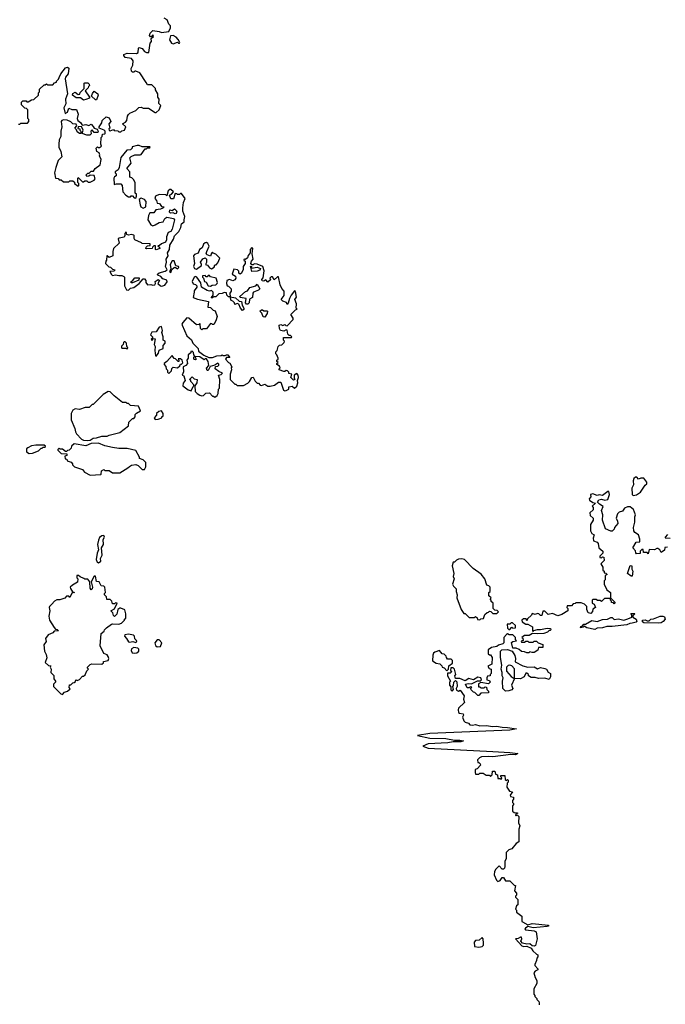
# Model space of a CAD drawing. Extents: x 1980017 to 2252640, y 74400 to 266395.
# Tile 271 of 388: x 2123305 to 2129365, y 209791 to 219032. Entities that reach past the tile are written whole.
import ezdxf

# ---------------------------------------------------------------- set-up
doc = ezdxf.new("R2010")
doc.units = 0

msp = doc.modelspace()

# ---------------------------------------------------------------- linework, layer by layer
at = {"layer": '0CON20XD'}
for points in [[(2123644, 217645), (2123631.2, 217595), (2123640, 217545), (2123665, 217540), (2123675, 217530), (2123695, 217530), (2123715, 217510), (2123765, 217510), (2123775, 217520), (2123805, 217520), (2123818.3, 217508.3), (2123820, 217495), (2123855, 217470), (2123860, 217475), (2123860, 217495), (2123850, 217505), (2123850, 217545), (2123855, 217550), (2123895, 217510), (2123905, 217510), (2123915, 217520), (2123935, 217520), (2123948.3, 217508.3), (2123965, 217506.7), (2124002.5, 217525), (2124013, 217537), (2124005, 217570), (2123965, 217572.5), (2123955, 217563.3), (2123935, 217560), (2123930, 217575), (2123945, 217590), (2123958.3, 217591.7), (2123975, 217610), (2123998.3, 217611.7), (2124013.6, 217636.4), (2124059.3, 217670.7), (2124069.3, 217719.3), (2124053, 217753), (2124057.5, 217765), (2124051.7, 217781.7), (2124030, 217795), (2124022.5, 217825), (2124035, 217840), (2124042.5, 217832.5), (2124055, 217832.5), (2124072.5, 217845), (2124067.5, 217865), (2124070, 217925), (2124080, 217935), (2124081.7, 217958.3), (2124105, 217960), (2124107.5, 217965), (2124107.5, 217985), (2124097.5, 217995), (2124050, 218015), (2124050, 218025), (2124077, 218063), (2124080, 218085), (2124115, 218120), (2124145, 218110), (2124160, 218075), (2124142.5, 218055), (2124150, 218015), (2124143, 218007), (2124143.6, 217993.6), (2124155, 217990), (2124185, 218000), (2124193, 217993), (2124225, 217990), (2124235, 217980), (2124255, 217980), (2124265, 217990), (2124290, 217995), (2124300, 218025), (2124270, 218055), (2124299.3, 218070.7), (2124310, 218085), (2124317.5, 218125), (2124327, 218143), (2124340, 218155), (2124395, 218180), (2124423, 218207), (2124445, 218210), (2124465, 218202.5), (2124515, 218200), (2124575, 218160), (2124585, 218160), (2124613.3, 218185), (2124630, 218225), (2124610, 218245), (2124612.5, 218285), (2124600, 218305), (2124602.5, 218335), (2124580, 218375), (2124580, 218385), (2124545, 218420), (2124505, 218420), (2124493.3, 218443.3), (2124433, 218533), (2124395, 218550), (2124385, 218550), (2124375, 218540), (2124365, 218540), (2124355, 218550), (2124352.5, 218575), (2124367.5, 218605), (2124370, 218645), (2124355, 218667.5), (2124295, 218677.5), (2124282.5, 218695), (2124282.5, 218705), (2124315, 218716.7), (2124400, 218715), (2124416.7, 218725), (2124420, 218765), (2124425, 218770), (2124455, 218760), (2124475, 218732.5), (2124493.6, 218723.6), (2124517, 218723), (2124528.3, 218811.7), (2124541.7, 218828.3), (2124540, 218855), (2124560, 218875), (2124555, 218890), (2124538.3, 218871.7), (2124531.7, 218871.7), (2124522.5, 218885), (2124530, 218905), (2124555, 218930), (2124615, 218922.5), (2124635, 218912.5), (2124705, 218920), (2124720, 218955), (2124720, 218975), (2124705, 218990), (2124689.3, 219029.3), (2124660, 219045)], [(2124745, 218806.7), (2124785, 218820), (2124795, 218810), (2124805, 218810), (2124807, 218817), (2124793.3, 218845), (2124775, 218868.8), (2124745, 218884), (2124720, 218880), (2124712.3, 218842.3), (2124731.2, 218811.2), (2124745, 218806.7)], [(2123295, 218050), (2123305, 218050), (2123315, 218060), (2123378.3, 218061.7), (2123390, 218075), (2123390, 218095), (2123380, 218105), (2123380, 218185), (2123368.3, 218198.3), (2123351.7, 218201.7), (2123321.7, 218231.7), (2123321.7, 218258.3), (2123335, 218270), (2123365, 218270), (2123371.7, 218261.7), (2123385, 218260), (2123415, 218280), (2123438.3, 218281.7), (2123480, 218325), (2123480, 218345), (2123490, 218355), (2123491.7, 218378.3), (2123535, 218420), (2123545, 218420), (2123555, 218430), (2123565, 218420), (2123615, 218420), (2123631.7, 218438.3), (2123650, 218445), (2123650, 218455), (2123670, 218475), (2123675, 218490), (2123690, 218525), (2123735, 218580), (2123755, 218587.5), (2123766.2, 218576.2), (2123758.8, 218525), (2123736, 218494), (2123732, 218478), (2123752.5, 218335), (2123734, 218285), (2123737, 218243), (2123720, 218205), (2123731.7, 218151.7), (2123752.5, 218165), (2123765, 218200), (2123795, 218190), (2123838.3, 218188.3), (2123852.5, 218145), (2123843, 218103), (2123850, 218085), (2123875, 218067.5), (2123887, 218047), (2123895, 218042.5), (2123925, 218047.5), (2123955, 218037.5), (2123975, 218050), (2123995, 218030), (2124002.5, 218012.5), (2124033, 218003), (2124042.5, 217985), (2124037.5, 217972.5), (2124003.3, 217973.3), (2123985, 217997.5), (2123972.5, 217985), (2123975, 217960), (2123961.7, 217948.3), (2123935, 217947.5), (2123890, 217965), (2123900, 217995), (2123885, 218030), (2123852.5, 218027.5), (2123851.7, 218011.7), (2123868.3, 218008.3), (2123870, 217995), (2123880, 217985), (2123880, 217965), (2123865, 217962.5), (2123845, 217980), (2123838.3, 217998.3), (2123823, 218013), (2123840, 218035), (2123835, 218050), (2123805, 218053.3), (2123785, 218072.5), (2123749.3, 218089.3), (2123715, 218093.3), (2123700, 218085), (2123694, 218075), (2123701.2, 218025), (2123690.8, 217985), (2123690, 217935), (2123676, 217905), (2123671.4, 217865), (2123672.5, 217835), (2123690, 217795), (2123700, 217745), (2123665, 217710), (2123644, 217645)], [(2123905, 218277.5), (2123875, 218300), (2123835, 218300), (2123800, 218325), (2123805, 218340), (2123825, 218352.5), (2123855, 218330), (2123868.3, 218331.7), (2123871.7, 218348.3), (2123910, 218385), (2123910, 218435), (2123915, 218440), (2123945, 218440), (2123958.3, 218428.3), (2123960, 218415), (2123950, 218405), (2123948.3, 218391.7), (2123920, 218365), (2123960, 218305), (2123960, 218295), (2123925, 218282.5), (2123905, 218277.5)], [(2124025, 218280), (2124015, 218280), (2123980, 218315), (2123989.3, 218340.7), (2124005, 218360), (2124037.5, 218335), (2124040, 218325), (2124025, 218280)], [(2124395, 217357.5), (2124402.5, 217375), (2124400, 217395), (2124390, 217405), (2124389.3, 217499.3), (2124375, 217530), (2124358.3, 217548.3), (2124340, 217555), (2124340, 217605), (2124310, 217635), (2124350, 217685), (2124340, 217735), (2124351.7, 217748.3), (2124387, 217763), (2124435, 217762.5), (2124445, 217767.5), (2124481.7, 217818.3), (2124495, 217820), (2124505, 217830), (2124525, 217830), (2124530, 217835), (2124525, 217840), (2124455, 217837.5), (2124425, 217852.5), (2124408.3, 217851.7), (2124361.7, 217838.3), (2124360, 217825), (2124345, 217810), (2124311.7, 217808.3), (2124253, 217737), (2124240, 217645), (2124228.3, 217621.7), (2124200, 217605), (2124200, 217595), (2124210, 217585), (2124210, 217565), (2124193.3, 217556.7), (2124187.5, 217545), (2124190, 217485), (2124215, 217492.5), (2124255, 217490), (2124267.5, 217475), (2124272.5, 217415), (2124300, 217385), (2124325, 217370), (2124345, 217370), (2124351.7, 217378.3), (2124365, 217380), (2124380.7, 217360.7), (2124395, 217357.5)], [(2124325, 216493.3), (2124346.4, 216513.6), (2124375, 216517.5), (2124427.5, 216555), (2124465, 216600), (2124475, 216600), (2124490, 216585), (2124487.5, 216565), (2124505, 216542.5), (2124535, 216546), (2124555, 216540), (2124572.5, 216545), (2124580, 216555), (2124577.5, 216575), (2124605, 216592.5), (2124617.5, 216585), (2124600, 216555), (2124625, 216533.8), (2124638.3, 216531.7), (2124668.3, 216541.7), (2124689.3, 216570.7), (2124685, 216586.7), (2124649.3, 216599.3), (2124630.7, 216620.7), (2124600, 216635), (2124597.5, 216645), (2124613.6, 216656.4), (2124669.5, 216670.5), (2124690, 216685), (2124674.2, 216715), (2124683.3, 216755), (2124680, 216785), (2124700, 216815), (2124692.5, 216845), (2124712.5, 216875), (2124714, 216915), (2124749.5, 216970.5), (2124756.4, 217003.6), (2124797.5, 217045), (2124817, 217083), (2124823.3, 217115), (2124850, 217135), (2124847.5, 217155), (2124856, 217185), (2124837.5, 217235), (2124837.5, 217265), (2124841.2, 217315), (2124857.5, 217355), (2124825, 217400), (2124815, 217400), (2124805, 217390), (2124785, 217390), (2124778.3, 217398.3), (2124765, 217400), (2124748.3, 217351.7), (2124725, 217350), (2124710, 217385), (2124730, 217395), (2124750, 217415), (2124725, 217437.5), (2124715, 217437.5), (2124697.5, 217425), (2124685, 217380), (2124677.5, 217387.5), (2124615, 217392.5), (2124580, 217375), (2124572.5, 217355), (2124590, 217335), (2124595, 217310), (2124618.3, 217308.3), (2124635, 217280), (2124660, 217275), (2124648.3, 217261.7), (2124627, 217253), (2124581.7, 217248.3), (2124565, 217220), (2124525, 217220), (2124512.5, 217195), (2124507.5, 217155), (2124512.5, 217145), (2124535.8, 217105.8), (2124555, 217098), (2124577.5, 217105), (2124615, 217130), (2124650, 217135), (2124667.5, 217165), (2124685, 217177.5), (2124750, 217165), (2124757.5, 217155), (2124736.2, 217065), (2124725, 217042.5), (2124700, 217035), (2124682.5, 216995), (2124682.5, 216965), (2124672.5, 216945), (2124635, 216927.5), (2124618.3, 216911.7), (2124601.7, 216908.3), (2124618.3, 216898.3), (2124620, 216885), (2124585, 216872.5), (2124580, 216875), (2124578.3, 216908.3), (2124565, 216910), (2124551.7, 216898.3), (2124547, 216883), (2124495, 216880), (2124490, 216885), (2124491.7, 216898.3), (2124505, 216910), (2124528.3, 216911.7), (2124528.3, 216928.3), (2124455, 216930), (2124448.3, 216938.3), (2124387, 216967), (2124378.3, 216978.3), (2124380, 217005), (2124375, 217008.8), (2124355, 217015.8), (2124325, 217010), (2124310, 217015), (2124305, 217040), (2124292.5, 217025), (2124292.5, 217005), (2124285, 216990), (2124238.3, 216981.7), (2124230, 216975), (2124237.5, 216935), (2124184.1, 216885.9), (2124177.5, 216855), (2124180, 216815), (2124145, 216800), (2124127, 216817), (2124122.5, 216815), (2124120, 216775), (2124113, 216767), (2124110, 216745), (2124141.7, 216711.7), (2124158.3, 216708.3), (2124175, 216690), (2124200, 216685), (2124187, 216673), (2124151.7, 216668.3), (2124165, 216640), (2124175, 216632.5), (2124205, 216636.7), (2124235, 216630), (2124265, 216632.5), (2124283, 216623), (2124290, 216615), (2124287.5, 216535), (2124307, 216497), (2124325, 216493.3)], [(2124465, 217263.8), (2124487.5, 217275), (2124492, 217325), (2124475.8, 217345.8), (2124445, 217357.5), (2124427, 217343), (2124434.1, 217294.1), (2124442.5, 217275), (2124465, 217263.8)], [(2124765, 217210), (2124745, 217220), (2124720, 217215), (2124710, 217225), (2124713, 217247), (2124735, 217240), (2124757, 217257), (2124780, 217235), (2124775, 217212.5), (2124765, 217210)], [(2125795, 215547.5), (2125805, 215552.5), (2125830, 215565), (2125830, 215585), (2125835, 215587.5), (2125861.7, 215591.7), (2125885, 215572.5), (2125905, 215592.5), (2125916.7, 215625), (2125912.5, 215645), (2125921.2, 215675), (2125918.8, 215695), (2125905, 215712.5), (2125880, 215695), (2125880, 215665), (2125887.5, 215655), (2125875, 215650), (2125850, 215675), (2125860, 215705), (2125831.7, 215711.7), (2125830, 215725), (2125820, 215735), (2125805, 215740), (2125795, 215730), (2125785, 215730), (2125740, 215745), (2125740, 215755), (2125750, 215765), (2125745, 215780), (2125720, 215795), (2125720, 215805), (2125730, 215815), (2125720, 215825), (2125720, 215835), (2125730, 215845), (2125730, 215855), (2125720, 215885), (2125710, 215895), (2125710, 215915), (2125721.7, 215928.3), (2125730, 215965), (2125743, 215977), (2125765, 215980), (2125788.3, 216001.7), (2125790, 216015), (2125780, 216025), (2125781.7, 216048.3), (2125855, 216050), (2125860, 216055), (2125847, 216067), (2125835, 216067.5), (2125821.7, 216081.7), (2125815, 216117.5), (2125805, 216122.5), (2125785, 216107.5), (2125753.6, 216113.6), (2125742.5, 216135), (2125740, 216165), (2125755, 216170), (2125775, 216162.5), (2125795, 216170), (2125801.7, 216161.7), (2125815, 216160), (2125871.7, 216218.3), (2125871.7, 216231.7), (2125850, 216265), (2125895, 216310), (2125910, 216315), (2125900, 216325), (2125902.5, 216365), (2125887.5, 216405), (2125901.7, 216428.3), (2125895, 216480), (2125885, 216486.7), (2125853.3, 216445), (2125837.5, 216415), (2125825, 216370), (2125815, 216360), (2125808.3, 216378.3), (2125775, 216390), (2125760, 216405), (2125787, 216443), (2125786.7, 216485), (2125765, 216510), (2125750, 216545), (2125735, 216620), (2125725, 216620), (2125695, 216590), (2125678.3, 216618.3), (2125665, 216617.5), (2125652.5, 216605), (2125658.3, 216591.7), (2125635, 216570), (2125615, 216590), (2125595, 216577.5), (2125580, 216580), (2125577.5, 216595), (2125590.7, 216609.3), (2125601.2, 216675), (2125586.4, 216716.4), (2125533, 216737), (2125505, 216740), (2125495, 216730), (2125485, 216730), (2125473, 216743), (2125480, 216765), (2125497.5, 216785), (2125487.5, 216835), (2125493, 216883), (2125485, 216892.5), (2125466.7, 216875), (2125467, 216843), (2125450.5, 216819.5), (2125443.6, 216796.4), (2125425, 216780), (2125412.5, 216785), (2125410, 216775), (2125420, 216765), (2125422.5, 216745), (2125402.5, 216715), (2125402.5, 216685), (2125385, 216650), (2125375, 216642.5), (2125361.7, 216651.7), (2125361.7, 216671.7), (2125350, 216685), (2125315, 216690), (2125300, 216645), (2125330, 216625), (2125332.5, 216605), (2125325, 216590), (2125305, 216580), (2125275, 216593.3), (2125250, 216585), (2125247.5, 216555), (2125253, 216533), (2125265, 216530), (2125288.8, 216505), (2125290, 216485), (2125277.5, 216465), (2125280, 216430), (2125331.7, 216421.7), (2125365, 216390), (2125388.3, 216388.3), (2125393, 216353), (2125410, 216325), (2125408.3, 216311.7), (2125397.5, 216302.5), (2125377.5, 216325), (2125363, 216363), (2125345, 216367.5), (2125325, 216360), (2125320, 216375), (2125305, 216390), (2125290, 216395), (2125280, 216430), (2125265, 216430), (2125250, 216445), (2125245, 216467.5), (2125225, 216472.5), (2125206.4, 216463.6), (2125175, 216460), (2125145, 216430), (2125125, 216430), (2125115, 216420), (2125101.7, 216421.7), (2125120, 216445), (2125120, 216475), (2125105, 216490), (2125085, 216483.8), (2125065, 216490), (2125012.3, 216522.3), (2125003.6, 216563.6), (2124966.4, 216616.4), (2124955, 216622.5), (2124943.8, 216616.2), (2124922.5, 216575), (2124931.7, 216551.7), (2124955, 216547.5), (2124967.5, 216535), (2124967, 216523), (2124943, 216487), (2124943.3, 216475), (2124932.5, 216425), (2124975, 216407.5), (2125078.3, 216388.3), (2125070, 216335), (2125095, 216330), (2125120, 216305), (2125139.3, 216299.3), (2125157.5, 216245), (2125147.5, 216205), (2125128.3, 216171.7), (2125115, 216170), (2125108.3, 216178.3), (2125095, 216180), (2125058.3, 216131.7), (2125025, 216130), (2125015, 216120), (2125003, 216133), (2125000, 216175), (2124995, 216180), (2124987.5, 216172.5), (2124965, 216167.5), (2124891.7, 216231.7), (2124875, 216232.5), (2124835, 216190), (2124827.5, 216175), (2124830, 216165), (2124872.5, 216065), (2124918.3, 216028.3), (2124930, 215995), (2124980, 215945), (2124981.7, 215921.7), (2125033, 215883), (2125081.2, 215861.2), (2125115, 215860), (2125155, 215877.5), (2125195, 215880), (2125205, 215887.5), (2125215, 215880), (2125235, 215880), (2125245, 215887.5), (2125260, 215885), (2125278.3, 215861.7), (2125245, 215860), (2125237.5, 215845), (2125263.6, 215813.6), (2125278.3, 215808.3), (2125297.5, 215775), (2125290, 215765), (2125292.5, 215745), (2125280, 215705), (2125280, 215655), (2125325, 215610), (2125335, 215610), (2125345, 215600), (2125405, 215600), (2125445, 215620), (2125463, 215637), (2125482.5, 215675), (2125495, 215677.5), (2125515, 215640), (2125535, 215620), (2125545, 215620), (2125563, 215603), (2125575, 215600), (2125605, 215610), (2125633, 215593), (2125655, 215592.5), (2125697, 215603), (2125735, 215630), (2125755, 215630), (2125780, 215555), (2125795, 215547.5)], [(2124965, 216690), (2125010, 216725), (2125012.5, 216735), (2125002.5, 216755), (2125023.3, 216786.7), (2125045, 216797.5), (2125057.5, 216785), (2125057.5, 216752.5), (2125050, 216735), (2125068.3, 216728.3), (2125085, 216702.5), (2125105, 216693.3), (2125129.3, 216710.7), (2125135, 216730), (2125148.3, 216731.7), (2125165, 216750), (2125182.5, 216795), (2125145, 216832.5), (2125121.2, 216841.2), (2125115, 216850), (2125105, 216840), (2125096.1, 216813.9), (2125063.6, 216823.6), (2125056.7, 216835), (2125060, 216855), (2125082.5, 216907.5), (2125072, 216932), (2125059.2, 216939.2), (2125045, 216938), (2125030, 216925), (2125018, 216892), (2124992.5, 216875), (2124979.3, 216840.7), (2124945, 216826.7), (2124937.5, 216815), (2124946.7, 216745), (2124937, 216717), (2124947, 216697), (2124965, 216690)], [(2124725, 216660), (2124731.7, 216688.3), (2124755, 216707.5), (2124765, 216710), (2124785, 216692.5), (2124798.8, 216705), (2124795, 216716.7), (2124771.7, 216721.7), (2124755, 216770), (2124735, 216770), (2124716.7, 216735), (2124722.5, 216695), (2124710, 216665), (2124725, 216660)], [(2125485, 216670), (2125471.7, 216718.3), (2125480, 216715), (2125480, 216700), (2125535, 216710), (2125566.7, 216696.7), (2125558.3, 216681.7), (2125535, 216672.5), (2125485, 216670)], [(2124351.7, 216561.7), (2124350, 216575), (2124365, 216580), (2124385, 216610), (2124425, 216610), (2124423, 216587), (2124365, 216562.5), (2124351.7, 216561.7)], [(2125095, 216530), (2125110.7, 216539.3), (2125145, 216543.3), (2125160, 216555), (2125162.5, 216565), (2125150, 216605), (2125095, 216620), (2125085, 216630), (2125075, 216630), (2125065, 216620), (2125055, 216620), (2125045, 216630), (2125021.7, 216628.3), (2125020, 216615), (2125030, 216605), (2125040, 216575), (2125055, 216570), (2125073.6, 216533.6), (2125095, 216530)], [(2125445, 216362.5), (2125433, 216363), (2125423, 216373), (2125430, 216415), (2125373, 216423), (2125370, 216435), (2125425, 216480), (2125443, 216487), (2125465, 216517.5), (2125520, 216535), (2125535, 216550), (2125557.5, 216505), (2125546, 216494), (2125500, 216475), (2125493.3, 216465), (2125490, 216425), (2125461.7, 216408.3), (2125460, 216375), (2125445, 216362.5)], [(2125605, 216240), (2125591.7, 216241.7), (2125577, 216277), (2125560, 216295), (2125575, 216310), (2125585, 216310), (2125595, 216300), (2125625, 216300), (2125630, 216295), (2125627.5, 216275), (2125605, 216240)], [(2124585, 215872.5), (2124607, 215903), (2124615, 215930), (2124650, 215945), (2124650, 215975), (2124670, 215995), (2124670, 216015), (2124650, 216025), (2124652.5, 216055), (2124640, 216095), (2124646.2, 216115), (2124635, 216152.5), (2124613.6, 216146.4), (2124585, 216102.5), (2124545, 216100), (2124532.5, 216075), (2124550, 216055), (2124550, 216045), (2124540, 216035), (2124545, 216020), (2124561.7, 216038.3), (2124577, 216037), (2124567.5, 215985), (2124577.5, 215965), (2124573.6, 215926.4), (2124578.3, 215878.3), (2124585, 215872.5)], [(2124315, 215940), (2124320, 215955), (2124310, 215965), (2124307.5, 215995), (2124295, 216010), (2124285, 216010), (2124278.3, 216001.7), (2124277.5, 215982.5), (2124261.7, 215968.3), (2124260, 215955), (2124265, 215950), (2124305, 215950), (2124315, 215940)], [(2124705, 215710), (2124730, 215735), (2124733, 215757), (2124745, 215770), (2124787, 215763), (2124808.3, 215781.7), (2124815, 215800), (2124825, 215800), (2124835, 215810), (2124830, 215835), (2124815, 215850), (2124791.7, 215848.3), (2124800, 215835), (2124800, 215825), (2124793, 215823), (2124768.3, 215848.3), (2124753.6, 215853.6), (2124735, 215880), (2124686.4, 215823.6), (2124660, 215805), (2124660, 215795), (2124677, 215777), (2124680, 215755), (2124691.7, 215741.7), (2124693, 215723), (2124705, 215710)], [(2125135, 215490), (2125160, 215505), (2125167.5, 215525), (2125170, 215565), (2125180, 215575), (2125182.5, 215655), (2125170, 215695), (2125197, 215703), (2125210, 215715), (2125175, 215730), (2125140, 215755), (2125141.7, 215778.3), (2125165, 215780), (2125175, 215790), (2125175, 215800), (2125165, 215807.5), (2125135, 215790), (2125091.7, 215778.3), (2125075, 215740), (2125065, 215740), (2125058.3, 215761.7), (2125080, 215785), (2125072.5, 215825), (2125058.3, 215848.3), (2125045, 215850), (2125035, 215840), (2124995, 215867.5), (2124950, 215870), (2124960, 215845), (2124955, 215840), (2124945, 215842.5), (2124940, 215845), (2124940, 215865), (2124950, 215875), (2124940, 215885), (2124937, 215907), (2124925, 215920), (2124911.7, 215918.3), (2124910, 215905), (2124887.5, 215885), (2124887.5, 215855), (2124873.3, 215835), (2124880, 215805), (2124865, 215787.5), (2124840, 215775), (2124841.7, 215728.3), (2124830, 215695), (2124845, 215690), (2124857.5, 215645), (2124838.3, 215621.7), (2124836.2, 215595), (2124885, 215557.5), (2124915, 215550), (2124931.7, 215588.3), (2124940, 215595), (2124940, 215605), (2124910, 215635), (2124910, 215645), (2124900, 215655), (2124925, 215680), (2124941.7, 215661.7), (2124970, 215655), (2124967, 215623), (2124950, 215595), (2124953, 215543), (2124970, 215525), (2124995, 215507.5), (2125015, 215502.5), (2125030, 215505), (2125053, 215527), (2125085, 215530), (2125115, 215500), (2125125, 215500), (2125135, 215490)], [(2123945, 215083.8), (2123965, 215086.7), (2123995, 215104.2), (2124025, 215106.2), (2124075, 215122.5), (2124125, 215124), (2124145, 215133.8), (2124245, 215157.5), (2124325, 215220), (2124330, 215255), (2124365, 215290), (2124375, 215290), (2124390, 215305), (2124390, 215325), (2124401.7, 215338.3), (2124438.3, 215361.7), (2124420, 215405), (2124345, 215410), (2124325, 215430), (2124315, 215430), (2124305, 215440), (2124268.3, 215438.3), (2124190.7, 215500.7), (2124155, 215540), (2124135, 215542.5), (2124087, 215513), (2123995, 215420), (2123985, 215420), (2123957, 215393), (2123918.3, 215391.7), (2123865, 215372.5), (2123825, 215380), (2123805, 215367.5), (2123787.5, 215335), (2123787.5, 215275), (2123822.5, 215195), (2123827.5, 215165), (2123837.5, 215145), (2123885, 215094), (2123905, 215086), (2123945, 215083.8)], [(2124575, 215280), (2124605, 215283.3), (2124640, 215295), (2124640, 215305), (2124650, 215315), (2124650, 215335), (2124635, 215360), (2124610, 215355), (2124590, 215335), (2124588.3, 215321.7), (2124567.5, 215295), (2124575, 215280)], [(2123395, 214960), (2123425, 214962.5), (2123480, 214985), (2123505, 215010), (2123515, 215010), (2123525, 215020), (2123545, 215020), (2123548.3, 215028.3), (2123535, 215040), (2123455, 215040), (2123415, 215032.5), (2123380, 215015), (2123370, 215005), (2123370, 214975), (2123395, 214960)], [(2123965, 214756.7), (2124065, 214762.5), (2124070, 214765), (2124073, 214797), (2124095, 214810), (2124105, 214800), (2124145, 214800), (2124175, 214780), (2124245, 214780), (2124320, 214825), (2124335, 214840), (2124355, 214850), (2124395, 214857.5), (2124418.3, 214848.3), (2124455, 214810), (2124475, 214810), (2124490, 214835), (2124490, 214875), (2124465, 214900), (2124430, 214915), (2124430, 214925), (2124395, 214990), (2124315, 215007.5), (2124235, 215007.5), (2124177, 215017), (2124105, 215033.3), (2124045, 215056.7), (2123977, 215053), (2123925, 215032.5), (2123815, 215050), (2123791.7, 215028.3), (2123788.3, 215011.7), (2123768.3, 214991.7), (2123755, 214990), (2123745, 214980), (2123735, 214980), (2123705, 215000), (2123685, 215000), (2123675, 215010), (2123661.7, 214998.3), (2123661.7, 214991.7), (2123695, 214960), (2123748.3, 214958.3), (2123748.3, 214941.7), (2123730, 214935), (2123731.7, 214911.7), (2123748.3, 214908.3), (2123751.7, 214891.7), (2123788.3, 214878.3), (2123800, 214865), (2123800, 214855), (2123820, 214835), (2123895, 214810), (2123912.5, 214785), (2123965, 214756.7)], [(2129065, 214567.5), (2129095, 214572.5), (2129133.9, 214596.1), (2129177, 214663), (2129192.5, 214675), (2129191.7, 214691.7), (2129165, 214730), (2129135, 214730), (2129115, 214720), (2129097, 214737), (2129085, 214737.5), (2129070, 214725), (2129062.5, 214705), (2129067.5, 214665), (2129052.5, 214635), (2129053, 214577), (2129065, 214567.5)], [(2129385, 214082.5), (2129361.7, 214078.3), (2129358.3, 214051.7), (2129325, 214030), (2129312.5, 214055), (2129295, 214067.5), (2129285, 214070), (2129265, 214057.5), (2129215, 214060), (2129205, 214020), (2129195, 214030), (2129161.7, 214031.7), (2129158.3, 214058.3), (2129145, 214060), (2129130, 214045), (2129128.3, 214021.7), (2129095, 214020), (2129088.3, 214028.3), (2129087, 214047), (2129060, 214075), (2129091.7, 214128.3), (2129125, 214130), (2129127.5, 214155), (2129115, 214197.5), (2129080, 214220), (2129070, 214235), (2129068, 214265), (2129080.8, 214315), (2129080, 214365), (2129086.2, 214385), (2129065.8, 214435.8), (2129035, 214458.8), (2129010.7, 214459.3), (2128981.7, 214448.3), (2128965, 214420), (2128931.2, 214408.8), (2128917.5, 214395), (2128902.5, 214355), (2128917.5, 214325), (2128920, 214305), (2128887.5, 214265), (2128885, 214250), (2128867, 214233), (2128855, 214232.5), (2128803.6, 214253.6), (2128776.7, 214335), (2128780, 214385), (2128767.5, 214425), (2128781.7, 214461.7), (2128747.5, 214485), (2128730, 214505), (2128740, 214525), (2128765, 214532.5), (2128797, 214523), (2128825, 214527.5), (2128840, 214575), (2128835, 214602.5), (2128825, 214602.5), (2128775, 214567.5), (2128745, 214573.3), (2128725, 214566.7), (2128685, 214582.5), (2128664.1, 214575.9), (2128667.5, 214555), (2128651.2, 214535), (2128652.5, 214522.5), (2128685, 214500), (2128710, 214495), (2128680, 214465), (2128687.5, 214455), (2128687, 214433), (2128656.7, 214403.3), (2128659.3, 214379.3), (2128687.5, 214355), (2128687.5, 214335), (2128662.5, 214295), (2128662.5, 214235), (2128675, 214210), (2128697, 214197), (2128687.5, 214165), (2128691.7, 214141.7), (2128725, 214127.5), (2128736.4, 214116.4), (2128740, 214075), (2128780, 214045), (2128780, 214025), (2128751.7, 213998.3), (2128750, 213985), (2128765, 213980), (2128775, 213990), (2128788.3, 213988.3), (2128790, 213955), (2128760, 213925), (2128780, 213895), (2128780, 213865), (2128790, 213855), (2128791.7, 213841.7), (2128808.3, 213838.3), (2128820, 213825), (2128800, 213815), (2128800, 213775), (2128790, 213765), (2128790, 213735), (2128815, 213680), (2128850, 213655), (2128850, 213600), (2128858.3, 213598.3), (2128890, 213565), (2128890, 213555), (2128885, 213550), (2128878.3, 213558.3), (2128861.7, 213561.7), (2128860, 213575), (2128850, 213585), (2128850, 213600), (2128795, 213600), (2128765, 213570), (2128755, 213580), (2128728.3, 213581.7), (2128715, 213590), (2128685, 213590), (2128680, 213585), (2128680, 213555), (2128697.5, 213545), (2128710, 213515), (2128685, 213500), (2128681.7, 213478.3), (2128665, 213460), (2128640, 213465), (2128630, 213495), (2128630, 213525), (2128606.4, 213546.4)], [(2124045, 213933.3), (2124065, 213950), (2124063.6, 213976.4), (2124077.5, 214005), (2124072.5, 214075), (2124091.2, 214105), (2124087, 214153), (2124100, 214175), (2124095, 214190), (2124075, 214187.5), (2124055, 214172.5), (2124043.9, 214146.1), (2124036.2, 214105), (2124043.3, 214055), (2124032, 214025), (2124022, 213965), (2124031.7, 213941.7), (2124045, 213933.3)], [(2129385, 214200), (2129362.5, 214175), (2129365, 214170), (2129410, 214165)], [(2127625, 213400), (2127635, 213410), (2127658.3, 213411.7), (2127671.7, 213448.3), (2127691.7, 213468.3), (2127705, 213470), (2127715, 213480), (2127728.3, 213478.3), (2127745, 213460), (2127785, 213460), (2127800, 213475), (2127788.3, 213488.3), (2127765, 213490), (2127750, 213505), (2127750, 213555), (2127731.7, 213571.7), (2127730, 213585), (2127720, 213595), (2127730, 213605), (2127710, 213625), (2127710, 213655), (2127720, 213665), (2127720, 213705), (2127708.3, 213718.3), (2127690, 213725), (2127670, 213785), (2127636.4, 213826.4), (2127560.7, 213880.7), (2127480, 213965), (2127455, 213972.5), (2127425, 213970), (2127405, 213960), (2127385, 213940), (2127375, 213940), (2127363.8, 213905), (2127380, 213835), (2127372.5, 213805), (2127382.5, 213785), (2127367.5, 213735), (2127377.5, 213715), (2127401.7, 213691.7), (2127402.5, 213665), (2127412.5, 213635), (2127407.5, 213605), (2127450, 213495), (2127475, 213460), (2127485, 213460), (2127525, 213420), (2127575, 213420), (2127585, 213430), (2127598.3, 213418.3), (2127601.7, 213401.7), (2127625, 213400)], [(2129055, 213810), (2129045, 213810), (2129010, 213835), (2129035, 213910), (2129050, 213905), (2129050, 213875), (2129060, 213855), (2129055, 213810)], [(2123705, 212700), (2123725, 212720), (2123755, 212730), (2123778.3, 212751.7), (2123770, 212765), (2123771.7, 212788.3), (2123785, 212790), (2123803, 212807), (2123815, 212810), (2123828.3, 212821.7), (2123833, 212837), (2123845, 212830), (2123865, 212840), (2123895, 212870), (2123905, 212870), (2123918.3, 212881.7), (2123935, 212920), (2123950, 212935), (2123940, 212945), (2123940, 212955), (2123965, 212980), (2123982.5, 212987.5), (2124075, 212982.5), (2124090, 212995), (2124091.7, 213008.3), (2124135, 213017.5), (2124141.2, 213035), (2124136, 213055), (2124125, 213070), (2124093.6, 213083.6), (2124060, 213155), (2124068.3, 213271.7), (2124096.7, 213293.3), (2124100, 213305), (2124120, 213325), (2124165, 213357.5), (2124175, 213362.5), (2124235, 213360), (2124261.7, 213368.3), (2124290, 213395), (2124290, 213405), (2124300, 213415), (2124300, 213455), (2124291.7, 213491.7), (2124255, 213507.5), (2124245, 213507.5), (2124227.5, 213495), (2124216.7, 213453.3), (2124195, 213430), (2124185, 213440), (2124180, 213465), (2124160, 213485), (2124196.2, 213503.8), (2124220, 213555), (2124205, 213560), (2124195, 213550), (2124175, 213550), (2124170, 213575), (2124155, 213590), (2124121.7, 213591.7), (2124120, 213615), (2124100, 213635), (2124100, 213645), (2124110, 213655), (2124102.5, 213705), (2124095, 213716.7), (2124070, 213720), (2124050, 213755), (2124025, 213760), (2124015, 213810), (2124005, 213810), (2123976.7, 213755), (2123987.5, 213705), (2123985, 213690), (2123975, 213680), (2123967.5, 213695), (2123962.5, 213755), (2123945, 213780), (2123915, 213780), (2123908.3, 213788.3), (2123871.7, 213801.7), (2123857, 213817), (2123840, 213815), (2123840, 213795), (2123850, 213785), (2123848.3, 213751.7), (2123800, 213725), (2123780, 213705), (2123783, 213693), (2123801.7, 213661.7), (2123820, 213655), (2123795, 213650), (2123775, 213610), (2123765, 213620), (2123745, 213620), (2123727, 213603), (2123681.7, 213588.3), (2123653, 213587), (2123630, 213575), (2123607.5, 213545), (2123583.3, 213525), (2123580, 213515), (2123586.7, 213485), (2123577.5, 213435), (2123583.3, 213395), (2123627, 213327), (2123641.7, 213311.7), (2123655, 213310), (2123667.5, 213295), (2123628.3, 213291.7), (2123615, 213277.5), (2123572.3, 213257.7), (2123547.5, 213225), (2123553.3, 213195), (2123532.5, 213165), (2123537.5, 213105), (2123553.3, 213075), (2123558.3, 213041.7), (2123545, 213000), (2123575, 212970), (2123598.3, 212968.3), (2123590, 212955), (2123600, 212935), (2123597.5, 212905), (2123626.1, 212876.1), (2123626.7, 212845), (2123640, 212825), (2123640, 212815), (2123623.3, 212795), (2123623, 212773), (2123690, 212705), (2123705, 212700)], [(2128606.4, 213546.4), (2128575, 213560), (2128525, 213560), (2128518.3, 213551.7), (2128501.7, 213548.3), (2128485, 213530), (2128445, 213530), (2128440, 213515), (2128450, 213505), (2128450, 213485), (2128395, 213450), (2128355, 213437.5), (2128305, 213457.5), (2128265, 213450), (2128235, 213480), (2128215, 213480), (2128205, 213440), (2128195, 213440), (2128177, 213457), (2128165, 213460), (2128145, 213450), (2128115, 213460), (2128108.3, 213441.7), (2128071.7, 213408.3), (2128065, 213390), (2128058.3, 213408.3), (2128035, 213410), (2128020, 213395), (2128021.7, 213381.7), (2128055, 213360), (2128075, 213357.5), (2128120, 213335), (2128120, 213295), (2128125, 213290), (2128131.7, 213298.3), (2128165, 213310), (2128195, 213307.5), (2128255, 213322.5), (2128288.3, 213318.3), (2128290, 213305), (2128285, 213300), (2128275, 213300), (2128260, 213285), (2128225, 213272), (2128165, 213267.5), (2128118.3, 213271.7), (2128087, 213253), (2128045, 213253.3), (2128020, 213235), (2128027, 213227), (2128030, 213205), (2128011.7, 213198.3), (2128015, 213190), (2128045, 213190), (2128055, 213200), (2128075, 213200), (2128085, 213190), (2128125, 213190), (2128135, 213200), (2128155, 213200), (2128173, 213183), (2128215, 213167.5), (2128215, 213140), (2128175, 213140), (2128170, 213115), (2128135, 213093.3), (2128115, 213092.5), (2128095, 213100), (2128085, 213090), (2128065, 213090), (2128045, 213100), (2128015, 213102.5), (2127995, 213120), (2127965, 213132.5), (2127932.5, 213135), (2127923, 213187), (2127932.5, 213197.5), (2127968.3, 213201.7), (2127960, 213215), (2127960, 213235), (2127935, 213257.5), (2127898.3, 213258.3), (2127885, 213267.5), (2127875, 213262.5), (2127850, 213235), (2127850, 213185), (2127840, 213175), (2127798.3, 213161.7), (2127785, 213150), (2127735, 213140), (2127701.7, 213118.3), (2127701.7, 213081.7), (2127715, 213070), (2127725, 213070), (2127740, 213045), (2127737, 212983), (2127700, 212965), (2127711.7, 212941.7), (2127730, 212935), (2127730, 212895), (2127720, 212885), (2127720, 212875), (2127695, 212870), (2127690, 212855), (2127690, 212835), (2127715, 212830), (2127720, 212815), (2127705, 212800), (2127635, 212812.5), (2127611.7, 212798.3), (2127611.7, 212771.7), (2127625, 212770), (2127635, 212760), (2127665, 212760), (2127675, 212770), (2127688.3, 212768.3), (2127690, 212745), (2127705, 212730), (2127706.7, 212715), (2127635, 212710), (2127615, 212690), (2127605, 212690), (2127578.3, 212718.3), (2127565, 212720), (2127541.7, 212741.7), (2127540, 212755), (2127548.3, 212768.3), (2127535, 212770), (2127525, 212760), (2127505, 212760), (2127490, 212795), (2127515, 212802.5), (2127545, 212800), (2127603, 212827), (2127631.7, 212828.3), (2127640, 212835), (2127632.5, 212855), (2127605, 212860), (2127565, 212837.5), (2127520.7, 212849.3), (2127485, 212827.5), (2127435, 212850), (2127395, 212850), (2127390, 212875), (2127400, 212885), (2127387.5, 212935), (2127375, 212950), (2127351.7, 212948.3), (2127350, 212925), (2127360, 212915), (2127345, 212900), (2127321.7, 212898.3), (2127320, 212875), (2127350, 212825), (2127340, 212815), (2127340, 212785), (2127351.7, 212771.7), (2127353, 212743), (2127365, 212730), (2127377.5, 212745), (2127370, 212775), (2127377, 212783), (2127380, 212815), (2127395, 212830), (2127407, 212817), (2127412.5, 212775), (2127402.5, 212755), (2127405, 212740), (2127425, 212730), (2127438.3, 212738.3), (2127477.5, 212685), (2127470, 212655), (2127480, 212625), (2127425, 212570), (2127420, 212555), (2127425, 212530), (2127433, 212523), (2127466.4, 212516.4), (2127470, 212505), (2127462.5, 212485), (2127473, 212453), (2127485, 212440), (2127518.3, 212428.3), (2127530, 212415), (2127555, 212411.2), (2127585, 212417.5), (2127625, 212404.2), (2127685, 212408.8), (2127745, 212398.8), (2127781.7, 212401.7), (2127835, 212390.8), (2127885, 212389.2), (2127970, 212375), (2127905.5, 212364.5), (2127155, 212331.4), (2127040, 212315), (2127155, 212290), (2127305, 212284.2), (2127385, 212270), (2127435, 212271.2), (2127470, 212265), (2127445.8, 212254.2), (2127375, 212254), (2127325, 212244.2), (2127140, 212235), (2127090, 212215), (2127140, 212195), (2127745, 212162.7), (2127905, 212155.5), (2127980, 212145), (2127957.7, 212132.3), (2127915, 212134), (2127745, 212112.5), (2127705, 212118), (2127640, 212115), (2127620, 212105), (2127602.5, 212085), (2127605, 212060), (2127615, 212060), (2127628.3, 212048.3), (2127630, 212035), (2127598.3, 212001.7), (2127580, 211995), (2127580, 211965), (2127585, 211950), (2127615, 211950), (2127625, 211960), (2127655, 211960), (2127685, 211940), (2127715, 211940), (2127725, 211930), (2127740, 211945), (2127741.7, 211978.3), (2127765, 211980), (2127771.7, 211951.7), (2127790, 211945), (2127791.7, 211911.7), (2127815, 211910), (2127825, 211900), (2127830, 211915), (2127820, 211925), (2127821.7, 211938.3), (2127858.3, 211938.3), (2127861.7, 211901.7), (2127875, 211890), (2127885, 211900), (2127890, 211895), (2127890, 211875), (2127880, 211865), (2127878.3, 211828.3), (2127901.7, 211791.7), (2127930, 211785), (2127910, 211755), (2127911.7, 211741.7), (2127940, 211735), (2127940, 211715), (2127930, 211705), (2127930, 211685), (2127940, 211675), (2127940, 211665), (2127930, 211655), (2127930, 211605), (2127945, 211590), (2127978.3, 211588.3), (2127978.3, 211581.7), (2127961.7, 211578.3), (2127960, 211565), (2127965, 211560), (2127975, 211570), (2127990, 211555), (2127987.5, 211495), (2128000, 211465), (2127990, 211435), (2127990, 211315), (2127965, 211300), (2127925, 211250), (2127895, 211240), (2127873, 211217), (2127870, 211155), (2127857.5, 211135), (2127860, 211085), (2127855, 211070), (2127845, 211060), (2127835, 211060), (2127805, 211090), (2127775, 211060), (2127763, 211037), (2127760, 211005), (2127780, 210955), (2127793, 210943), (2127816.4, 210953.6), (2127835, 210980), (2127845, 210980), (2127865, 210950), (2127905, 210950), (2127945, 210910), (2127960, 210905), (2127950, 210855), (2127970, 210835), (2127970, 210815), (2127960, 210805), (2127960, 210795), (2127980, 210775), (2127980, 210725), (2127970, 210715), (2127960, 210685), (2127970, 210675), (2127970, 210655), (2128017, 210617), (2128018.3, 210568.3), (2128023.8, 210563.8), (2128075, 210536.2), (2128115, 210550.9), (2128270, 210535), (2128270, 210525), (2128255, 210520), (2128125, 210509.1), (2128075, 210520), (2128052.5, 210505), (2128047.5, 210495), (2128055, 210491.2), (2128135, 210480.8), (2128152, 210472), (2128161.4, 210405), (2128146.2, 210343.8), (2128135, 210336.7), (2128115, 210340), (2128095, 210358), (2128065, 210356.2), (2128023.9, 210363.9), (2128010, 210385), (2128020, 210405), (2128015, 210420), (2128005, 210422.5), (2127985, 210410), (2127960, 210405), (2128019.5, 210339.5), (2128036.1, 210333.9), (2128065, 210337.5), (2128107, 210317), (2128121.7, 210291.7), (2128155, 210260), (2128170, 210255), (2128170, 210235), (2128160, 210225), (2128157, 210203), (2128140, 210165), (2128140, 210155), (2128170, 210125), (2128170, 210115), (2128145, 210102.5), (2128132.5, 210085), (2128143, 210043), (2128160, 210015), (2128160, 209985), (2128130, 209935), (2128130, 209885), (2128140, 209875), (2128140, 209865), (2128160, 209845), (2128160, 209835), (2128177, 209817), (2128180, 209805), (2128180, 209785)], [(2128705, 213307.5), (2128630, 213325), (2128605, 213340), (2128595, 213330), (2128570, 213325), (2128573.6, 213336.4), (2128588.3, 213341.7), (2128601.7, 213358.3), (2128615, 213360), (2128675, 213392.5), (2128726.1, 213383.9), (2128775, 213403.3), (2128823, 213407), (2128855, 213420), (2128865, 213420), (2128885, 213403.8), (2128925, 213407.5), (2128975, 213397.5), (2129015, 213407.5), (2129050, 213425), (2129050, 213445), (2129041.7, 213458.3), (2129075, 213460), (2129080, 213455), (2129061.7, 213438.3), (2129060, 213425), (2129092.5, 213405), (2129097.5, 213385), (2129091.7, 213378.3), (2129055, 213366.7), (2129033.6, 213366.4), (2129005, 213352.5), (2128865, 213336.7), (2128817, 213337), (2128776.7, 213323.3), (2128725, 213320), (2128705, 213307.5)], [(2129305, 213366.7), (2129165, 213372.5), (2129151.7, 213381.7), (2129150, 213395), (2129175, 213400), (2129195, 213390), (2129215, 213390), (2129230, 213405), (2129255, 213407.5), (2129317, 213433), (2129343, 213433), (2129356.7, 213426.7), (2129362.5, 213405), (2129346.4, 213383.6), (2129325, 213372.5), (2129305, 213366.7)], [(2127905, 213310), (2127925, 213330), (2127935, 213320), (2127960, 213325), (2127960, 213345), (2127931.7, 213371.7), (2127918.3, 213371.7), (2127905, 213360), (2127880, 213360), (2127885, 213320), (2127895, 213310), (2127905, 213310)], [(2124395, 213186.7), (2124403.3, 213195), (2124402.5, 213205), (2124385, 213220), (2124383.3, 213245), (2124374.1, 213254.1), (2124325, 213265.8), (2124290.6, 213259.4), (2124288, 213245), (2124308, 213225), (2124325, 213193.3), (2124335, 213190), (2124366.7, 213196.7), (2124395, 213186.7)], [(2124595, 213146.7), (2124625, 213150), (2124637.5, 213185), (2124612.5, 213212.5), (2124595, 213211.2), (2124574, 213185), (2124579.3, 213159.3), (2124595, 213146.7)], [(2124385, 213086), (2124405, 213091.2), (2124423.3, 213106.7), (2124423.8, 213125), (2124415, 213133.8), (2124375, 213140), (2124354.2, 213125.8), (2124351.7, 213111.7), (2124361.2, 213091.2), (2124385, 213086)], [(2127315, 212920), (2127330, 212935), (2127331.7, 212968.3), (2127368.3, 212991.7), (2127367, 213017), (2127355, 213030), (2127321.7, 213031.7), (2127310, 213045), (2127308.3, 213058.3), (2127288.3, 213078.3), (2127271.7, 213081.7), (2127245, 213110), (2127203, 213097), (2127190, 213085), (2127183, 213067), (2127180, 213015), (2127215, 212992.5), (2127250, 212985), (2127268.3, 212968.3), (2127270, 212955), (2127288.3, 212948.3), (2127315, 212920)], [(2127865, 212728.8), (2127841.2, 212755), (2127836, 212825), (2127842.5, 212855), (2127833.3, 212875), (2127833.3, 212905), (2127823.3, 212935), (2127830, 212975), (2127818, 213045), (2127817.5, 213105), (2127832.3, 213117.7), (2127885, 213120), (2127926.7, 213106.7), (2127953.9, 213063.9), (2127959.2, 213035), (2127956.4, 213006.4), (2128028.3, 212968.3), (2128075, 212955.8), (2128135, 212956.9), (2128165, 212938.8), (2128195, 212950.6), (2128235, 212943.8), (2128248.8, 212935), (2128265, 212906.7), (2128287, 212897), (2128286.2, 212865), (2128275, 212840), (2128235, 212850.8), (2128175, 212849.2), (2128145, 212858), (2128105, 212857.5), (2128080, 212875), (2128080, 212885), (2128065, 212900), (2128055, 212900), (2128040, 212865), (2128005, 212844.2), (2127950, 212850), (2127920, 212785), (2127932.5, 212755), (2127925, 212742.5), (2127895, 212733.8), (2127865, 212728.8)], [(2127950, 212850), (2127948.7, 212938.7), (2127925, 212966.7), (2127905, 212973.8), (2127890.5, 212969.5), (2127873.3, 212955), (2127876.1, 212916.1), (2127918.3, 212868.3), (2127945, 212850), (2127950, 212850)], [(2127615, 210327.5), (2127645, 210332.5), (2127657.5, 210345), (2127660, 210365), (2127656.7, 210405), (2127645, 210417.5), (2127618.3, 210391.7), (2127585, 210390), (2127572.5, 210375), (2127575, 210332.5), (2127615, 210327.5)]]:
    msp.add_lwpolyline(points, dxfattribs=at)

doc.saveas('drawing.dxf')
